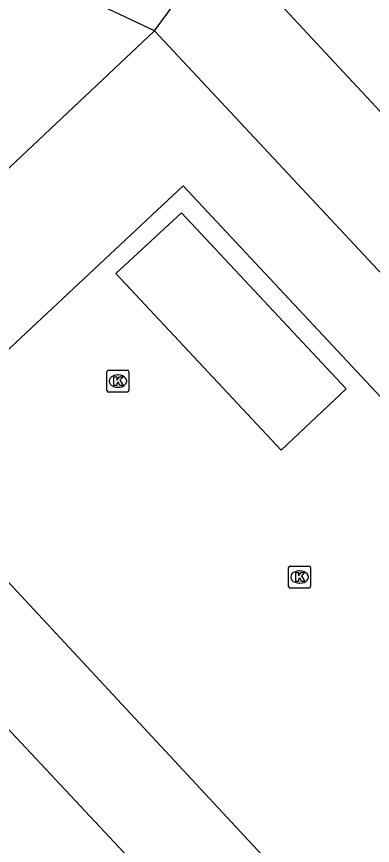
# Model space of a CAD drawing. Extents: x 163427 to 164190, y 380331 to 381641.
# Drawn here: x 163792.74 to 163808.94, y 380512.95 to 380550.65 of the extents above; entities that cross this region are included whole.
import ezdxf

# ---------------------------------------------------------------- set-up
doc = ezdxf.new("R2010")
doc.units = 0
for name, color, linetype in [('IMGEO_Gemengd_bos', 7, 'Continuous'), ('IMGEO_Kolk', 7, 'Continuous'), ('IMGEO_Pand', 7, 'Continuous'), ('IMGEO_Rijbaan_lokaal_open', 7, 'Continuous')]:
    doc.layers.add(name, color=color, linetype=linetype)

msp = doc.modelspace()

# ---------------------------------------------------------------- linework, layer by layer
at = {"layer": 'IMGEO_Gemengd_bos'}
for points in [[(163799.028, 380550.006), (163791.854, 380553.384), (163773.701, 380554.995)], [(163799.028, 380550.006), (163802.04, 380554.126)], [(163860.054, 380491.879), (163802.04, 380554.126)]]:
    msp.add_lwpolyline(points, dxfattribs=at)
at = {"layer": 'IMGEO_Kolk'}
for p, q in [((163796.857, 380533.638), (163796.857, 380534.49)), ((163796.932, 380534.564), (163797.784, 380534.564)), ((163797.345, 380534.344), (163797.37, 380534.344)), ((163797.858, 380534.49), (163797.858, 380533.638)), ((163797.784, 380533.564), (163796.932, 380533.564)), ((163797.368, 380533.784), (163797.343, 380533.784)), ((163805.202, 380525.654), (163806.054, 380525.654)), ((163805.127, 380524.728), (163805.127, 380525.58)), ((163805.615, 380525.434), (163805.64, 380525.434)), ((163806.128, 380525.58), (163806.128, 380524.728)), ((163805.638, 380524.874), (163805.613, 380524.874)), ((163806.054, 380524.654), (163805.202, 380524.654))]:
    msp.add_line(p, q, dxfattribs=at)
for points in [[(163796.857, 380533.638), (163796.857, 380534.49)], [(163796.932, 380534.564), (163797.784, 380534.564)], [(163797.858, 380534.49), (163797.858, 380533.638)], [(163797.178, 380534.264), (163797.301, 380534.264), (163797.301, 380534.113), (163797.431, 380534.264), (163797.595, 380534.264), (163797.449, 380534.113), (163797.602, 380533.864), (163797.45, 380533.864), (163797.365, 380534.028), (163797.301, 380533.961), (163797.301, 380533.864), (163797.178, 380533.864), (163797.178, 380534.264)], [(163797.784, 380533.564), (163796.932, 380533.564)], [(163805.202, 380525.654), (163806.054, 380525.654)], [(163805.127, 380524.728), (163805.127, 380525.58)], [(163805.448, 380525.354), (163805.571, 380525.354), (163805.571, 380525.203), (163805.701, 380525.354), (163805.865, 380525.354), (163805.719, 380525.203), (163805.872, 380524.954), (163805.72, 380524.954), (163805.635, 380525.118), (163805.571, 380525.051), (163805.571, 380524.954), (163805.448, 380524.954), (163805.448, 380525.354)], [(163806.128, 380525.58), (163806.128, 380524.728)], [(163806.054, 380524.654), (163805.202, 380524.654)]]:
    msp.add_lwpolyline(points, dxfattribs=at)
for centre, start, end in [((163796.934, 380534.488), 91.552, 178.448), ((163796.934, 380534.488), 91.552, 178.448), ((163797.782, 380534.488), 1.552, 88.448), ((163797.782, 380534.488), 1.552, 88.448), ((163796.934, 380533.64), 181.552, 268.448), ((163796.934, 380533.64), 181.552, 268.448), ((163797.782, 380533.64), 271.552, 358.448), ((163797.782, 380533.64), 271.552, 358.448), ((163805.204, 380525.578), 91.552, 178.448), ((163805.204, 380525.578), 91.552, 178.448), ((163806.052, 380525.578), 1.552, 88.448), ((163806.052, 380525.578), 1.552, 88.448), ((163805.204, 380524.73), 181.552, 268.448), ((163805.204, 380524.73), 181.552, 268.448), ((163806.052, 380524.73), 271.552, 358.448), ((163806.052, 380524.73), 271.552, 358.448)]:
    msp.add_arc(centre, 0.0765, start, end, dxfattribs=at)
for centre, major_axis, ratio, start_param, end_param in [((163797.344, 380534.064), (-0.387, 0.002), 0.722429, 4.712389, 7.853982), ((163797.369, 380534.064), (-0.39, 0.002), 0.717154, 1.570796, 4.712389), ((163805.614, 380525.154), (-0.387, 0.002), 0.722429, 4.712389, 7.853982), ((163805.639, 380525.154), (-0.39, 0.002), 0.717154, 1.570796, 4.712389)]:
    msp.add_ellipse(centre, major_axis=major_axis, ratio=ratio, start_param=start_param, end_param=end_param, dxfattribs=at)
at = {"layer": 'IMGEO_Pand'}
for points in [[(163799.028, 380550.006), (163785.032, 380536.838), (163789.102, 380532.456)], [(163819.584, 380528.015), (163811.15, 380537.038), (163799.028, 380550.006)], [(163816.768, 380525.382), (163800.33, 380542.952), (163789.102, 380532.456)], [(163797.267, 380538.953), (163800.247, 380541.725), (163807.744, 380533.712), (163804.784, 380530.919), (163797.267, 380538.953)]]:
    msp.add_lwpolyline(points, dxfattribs=at)
at = {"layer": 'IMGEO_Rijbaan_lokaal_open'}
for points in [[(163849.019, 380457.499), (163844.639, 380462.256), (163817.161, 380491.686), (163796.756, 380513.541), (163780.587, 380530.79), (163779.493, 380531.821)], [(163787.137, 380530.53), (163803.509, 380512.945), (163811.495, 380504.39), (163812.139, 380503.698), (163819.621, 380495.658), (163827.863, 380486.824), (163836.026, 380478.084), (163844.201, 380469.343), (163845.853, 380467.567), (163852.381, 380460.551), (163849.019, 380457.499)]]:
    msp.add_lwpolyline(points, dxfattribs=at)

doc.saveas('drawing.dxf')
